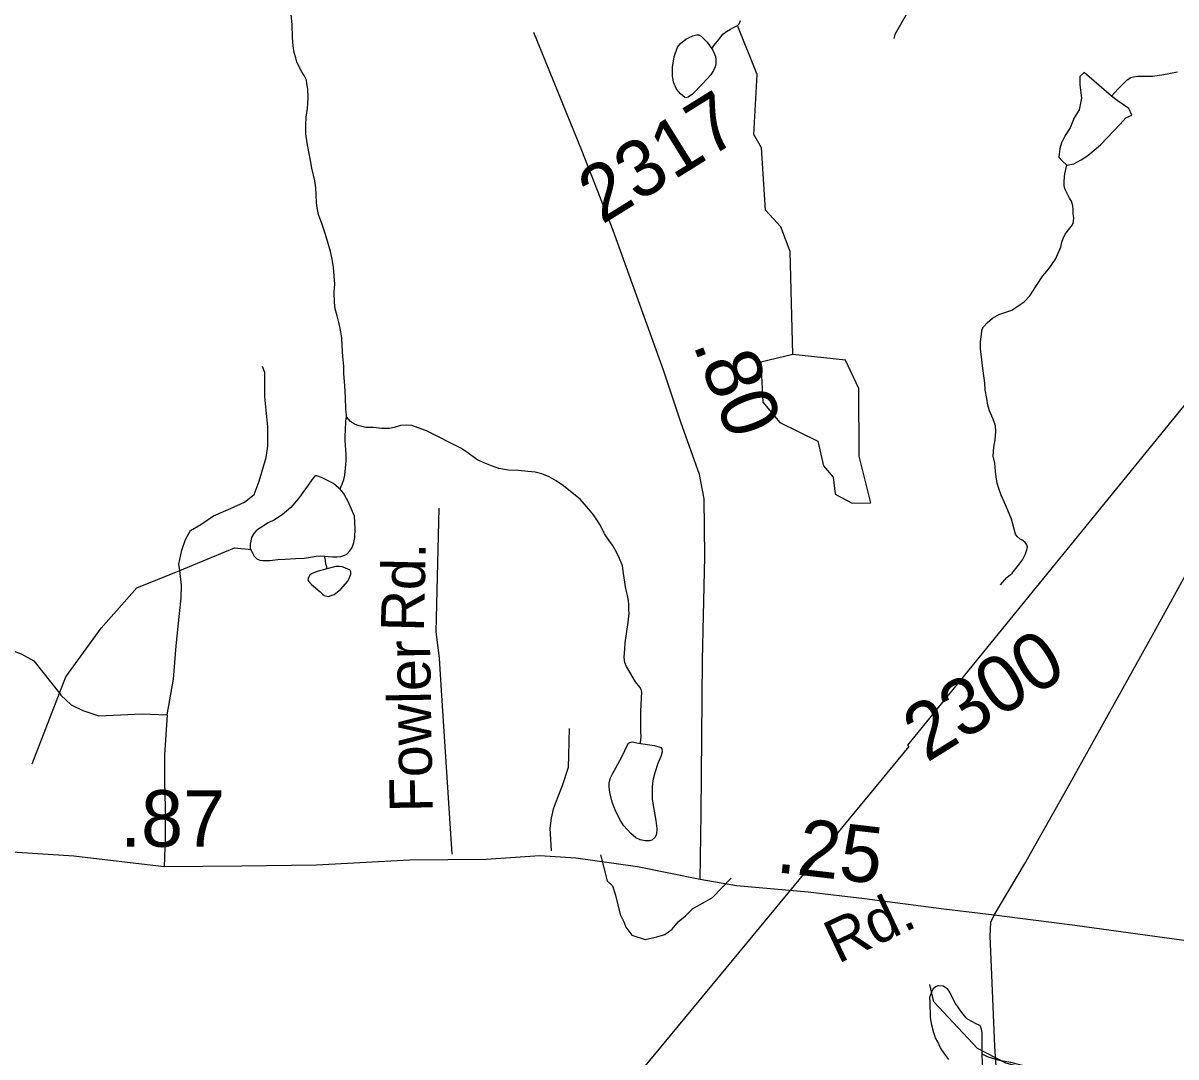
# Model space of a CAD drawing. Extents: x 2001466 to 31450019, y -30647475 to 847247.
# Drawn here: x 2173713 to 2178813, y 775980 to 780555 of the extents above; entities that cross this region are included whole.
import ezdxf

# ---------------------------------------------------------------- set-up
doc = ezdxf.new("R2010")
doc.units = 0
for name, color, linetype in [('Exist Hydrographic Misc Water Feature', 7, 'Continuous'), ('Exist Road Non-System Type 51', 7, 'Continuous'), ('Exist Road Non-System Type 51 Label', 7, 'Continuous'), ('Exist Road Secondary Mileage Hundredths English Label', 7, 'Continuous'), ('Exist Road Secondary Type 41 Attributed', 7, 'Continuous'), ('Exist Road Secondary Type 51 Attributed', 7, 'Continuous'), ('Exist Road Secondary Type 51 Label', 7, 'Continuous'), ('Exist Road Secondary Type 51 Number Label', 7, 'Continuous'), ('Exist Utilities Electrical Transmission Line', 7, 'Continuous')]:
    doc.layers.add(name, color=color, linetype=linetype)

msp = doc.modelspace()

# ---------------------------------------------------------------- linework, layer by layer
at = {"layer": 'Exist Hydrographic Misc Water Feature'}
msp.add_line((2173754.3, 777277.1), (2173874.4, 777589.3), dxfattribs=at)
for points in [[(2175143.5, 778812.3), (2175143.7, 778820.4), (2175141.2, 778844.3), (2175139.2, 778898.2), (2175136.7, 778950.1), (2175132.2, 779004.3), (2175132.4, 779035.9), (2175127.9, 779078), (2175125.7, 779128.3), (2175123.6, 779162.2), (2175119.1, 779188.1), (2175115, 779210.2), (2175110.7, 779229.9), (2175102.9, 779259.8), (2175094.7, 779289.9), (2175090.4, 779317.7), (2175090, 779363.7), (2175092.2, 779399.8), (2175090.2, 779435.8), (2175085.9, 779473.8), (2175081.2, 779509.8), (2175073.2, 779543.4), (2175063.1, 779579.5), (2175051, 779619.4), (2175034.4, 779667.4), (2175020.7, 779707.2), (2175014.1, 779737.4), (2175011.8, 779759.2), (2175010.2, 779795.2), (2175008, 779825.1), (2175003.4, 779857.1), (2174991.1, 779913.2), (2174984.8, 779947.1), (2174976.8, 779984.8), (2174970.6, 780024.7), (2174964.5, 780064.9), (2174964.5, 780102.7), (2174965.9, 780139), (2174971.7, 780177), (2174973.5, 780200.7), (2174975.3, 780224.8), (2174973.3, 780262.8), (2174969.2, 780286.9), (2174966.7, 780302.7), (2174956.9, 780322.9), (2174948.7, 780336.7), (2174940.9, 780348.8), (2174924.3, 780382.6), (2174920.6, 780400.6), (2174912.2, 780424.6), (2174908.3, 780454.4), (2174905.8, 780490.5), (2174903.6, 780546.3), (2174899.3, 780594.5)], [(2176759.7, 780441), (2176769.4, 780455), (2176785.3, 780474.9), (2176797.4, 780489.2), (2176809.1, 780505.3), (2176825.1, 780517.1), (2176843.4, 780527.4), (2176853.4, 780533.6), (2176873.5, 780544)], [(2176873.5, 780544), (2176880.9, 780551.7), (2176886.8, 780565.8)], [(2177118.1, 779087.7), (2177107.1, 779543.9), (2177065.2, 779653), (2176998.2, 779726.6), (2176980.1, 780002.5), (2176946.1, 780062.3), (2176961.1, 780327.7), (2176873.5, 780544)], [(2176759.7, 780441), (2176763.8, 780434.7), (2176775.7, 780407), (2176778.2, 780393.2), (2176778, 780375), (2176774.5, 780360.9), (2176767.9, 780344.8), (2176756.2, 780325.1), (2176738.2, 780306.7), (2176718.3, 780286.6), (2176674.4, 780240.5), (2176654.7, 780226.5), (2176645.1, 780224.3), (2176641, 780226.1), (2176620.9, 780242.1), (2176604.5, 780262), (2176590.3, 780293.8), (2176586.4, 780322), (2176586, 780360.2), (2176593.6, 780406.1), (2176608, 780448.1), (2176621.5, 780463.9), (2176645.3, 780484.3), (2176657.4, 780490.2), (2176675.4, 780498.4), (2176693.1, 780502.6), (2176703.3, 780502.7), (2176713.4, 780496.7), (2176739.6, 780470.8), (2176759.7, 780441)], [(2178527.9, 780230.9), (2178407.2, 780335.7), (2178388.5, 780318.3), (2178388.5, 780282.1), (2178395.2, 780221.9), (2178384.5, 780171), (2178363.1, 780136.1), (2178345.7, 780090.6), (2178322.9, 780057.1), (2178306.8, 780025), (2178298.8, 779999.5), (2178294.8, 779962), (2178309.5, 779944.6), (2178330.9, 779925.9), (2178361.7, 779931.2), (2178393.8, 779950), (2178423.3, 779968.7), (2178479.5, 780015.6), (2178566.5, 780106.7), (2178591.9, 780134.8), (2178617.4, 780146.9), (2178604, 780176.3), (2178553.1, 780212.5), (2178527.9, 780230.9)], [(2178527.9, 780230.9), (2178542.4, 780247), (2178557.8, 780263.3), (2178579.8, 780285.2), (2178597.8, 780303.5), (2178613.4, 780313.3), (2178625.5, 780317.6), (2178643.7, 780319.7), (2178673.7, 780320.1), (2178709.8, 780319.9), (2178749.9, 780326.4), (2178789.5, 780332.5), (2178819.5, 780338.6)], [(2178337.8, 779640.2), (2178349.5, 779654.3), (2178353.4, 779660.2), (2178357.7, 779668), (2178359.3, 779678.3), (2178361.2, 779692.2), (2178359.1, 779710), (2178359.1, 779728.2), (2178357.1, 779746), (2178350.9, 779766), (2178342.7, 779780.2), (2178332.5, 779800), (2178324.5, 779815.8), (2178320.6, 779827.8), (2178318.3, 779837.8), (2178318.1, 779852.1), (2178320.6, 779874), (2178322, 779888), (2178330.8, 779926)], [(2178036.6, 778068.7), (2178064.5, 778101), (2178088.2, 778120.9), (2178115.9, 778155.3), (2178134, 778179.3), (2178147.7, 778205.7), (2178153.7, 778223.4), (2178155.7, 778237.7), (2178153.7, 778245.8), (2178145.5, 778255.5), (2178135.6, 778265.5), (2178123.5, 778271.4), (2178111.4, 778283.3), (2178103.2, 778293.1), (2178097.1, 778315.1), (2178090.7, 778343.3), (2178085, 778359.2), (2178074.7, 778385), (2178058.5, 778422.8), (2178040.5, 778464.9), (2178030.2, 778494.8), (2178022.2, 778518.7), (2178017.9, 778546.6), (2178015.5, 778572.5), (2178011.4, 778606.8), (2178005.2, 778638.5), (2178007.2, 778678.4), (2178013, 778710.4), (2178016.9, 778746.8), (2178014.8, 778772.6), (2178004.4, 778802.6), (2177988.4, 778838.3), (2177980.4, 778864.2), (2177975.9, 778894.1), (2177969.5, 778932.4), (2177967.7, 778962.3), (2177963.4, 778994.2), (2177957, 779038.1), (2177953.1, 779078.1), (2177948.4, 779112.1), (2177948.8, 779142), (2177952.5, 779180), (2177956.4, 779200.1), (2177962.3, 779210.2), (2177977.9, 779228.1), (2178001.7, 779248.4), (2178021.6, 779260.4), (2178033.7, 779266.7), (2178065.5, 779276.5), (2178087.8, 779284.9), (2178117.6, 779305.2), (2178143.4, 779323.2), (2178167.4, 779347.1), (2178193, 779389.4), (2178224.6, 779435.8), (2178250.9, 779467.6), (2178280.4, 779509.8), (2178291.9, 779536), (2178304.2, 779563.7), (2178307.9, 779585.9), (2178314, 779602), (2178323.6, 779620), (2178337.8, 779640.2)], [(2177118.1, 779087.7), (2176977.1, 779054.5), (2176986.1, 778877.2), (2177061.1, 778787), (2177228.3, 778704.9), (2177254.1, 778596.1), (2177296.1, 778546), (2177305.1, 778470.4), (2177380.2, 778429.5), (2177463.2, 778431.1), (2177412.2, 778638.8), (2177410.1, 778937.3), (2177351.1, 779063.2), (2177118.1, 779087.7)], [(2175115.4, 778492.1), (2175119.3, 778500.4), (2175125, 778514.1), (2175133, 778534.4), (2175136.7, 778554.2), (2175140.4, 778584.4), (2175142.3, 778618.2), (2175142.3, 778644.2), (2175140, 778686.3), (2175138.2, 778708.1), (2175138, 778730.4), (2175139.4, 778752.1), (2175141.4, 778792.4), (2175143.5, 778812.3)], [(2176445, 777366.1), (2176445.2, 777372.2), (2176447, 777394.2), (2176446.6, 777422.3), (2176446.6, 777470.1), (2176446, 777507.9), (2176449.7, 777568.2), (2176449.9, 777594.2), (2176447.4, 777605.9), (2176441.5, 777616.1), (2176421.8, 777639.8), (2176397.2, 777681.7), (2176383.2, 777707.7), (2176375.2, 777725.5), (2176373, 777747.4), (2176374.6, 777785.7), (2176376.9, 777811.7), (2176390, 777901.8), (2176391.8, 777917.7), (2176393.9, 777939.8), (2176393.7, 777961.7), (2176393.7, 777981.6), (2176391.4, 777999.3), (2176387.5, 778021.4), (2176383.2, 778039.5), (2176378.9, 778059.7), (2176375.4, 778081.3), (2176368.9, 778119.6), (2176364.4, 778153.5), (2176352.3, 778185.4), (2176338.1, 778213.1), (2176320.1, 778245), (2176304.3, 778266.9), (2176286, 778294.8), (2176265.7, 778334.7), (2176237.4, 778378.4), (2176207.3, 778414.6), (2176177.2, 778448.3), (2176134.7, 778482), (2176104.6, 778507.6), (2176070.9, 778529.8), (2176040.8, 778547.3), (2176008.4, 778559.5), (2175978.7, 778567.2), (2175946.5, 778570.9), (2175904.6, 778574.8), (2175860.4, 778576.6), (2175818.3, 778584.2), (2175786.1, 778595.9), (2175748.2, 778609.8), (2175720.3, 778623.7), (2175680.1, 778653.4), (2175650, 778673.3), (2175602, 778696.8), (2175545.8, 778726.4), (2175497.4, 778750.3), (2175461.5, 778763.9), (2175433.4, 778773.8), (2175411.5, 778775.9), (2175383.6, 778773.6), (2175355.5, 778765.7), (2175333.6, 778761.3), (2175299.9, 778761.1), (2175261.4, 778764.9), (2175229.6, 778764.8), (2175199.9, 778772.6), (2175179.6, 778780.5), (2175161.5, 778792.2), (2175143.5, 778812.3)], [(2175115.4, 778492.1), (2175110.9, 778496.4), (2175086.9, 778517.9), (2175054.7, 778533.7), (2175033, 778543.9), (2175013.1, 778551.7), (2175007.1, 778551.4), (2175001, 778547.5), (2174990.9, 778533.6), (2174974.9, 778509.2), (2174963.5, 778493.5), (2174931.3, 778451.3), (2174897.8, 778411), (2174859.7, 778379), (2174825.9, 778356.5), (2174798, 778342.5), (2174768.2, 778324.2), (2174756.4, 778316.3), (2174744.3, 778308), (2174734.2, 778296.1), (2174724.4, 778278.2), (2174720.9, 778264.1), (2174718.6, 778248.2), (2174718.6, 778230), (2174720.9, 778223.9)], [(2175046.9, 778196.1), (2175062.7, 778194.1), (2175082.8, 778192.3), (2175102.7, 778192.1), (2175118.9, 778194.2), (2175136.9, 778200.4), (2175146.4, 778206.6), (2175158.7, 778218.6), (2175168.9, 778234.5), (2175176.3, 778256.5), (2175180.4, 778278.6), (2175182, 778318.5), (2175181.6, 778344.5), (2175180, 778372.7), (2175161.9, 778414.5), (2175149.6, 778440.2), (2175131, 778474.3), (2175115.4, 778492.1)], [(2174406.4, 778132.9), (2174649.1, 778233), (2174724.2, 778224.9)], [(2174720.9, 778223.9), (2174727, 778214.1), (2174735, 778196.2), (2174747.1, 778184.2), (2174760.9, 778178.5), (2174775, 778176.4), (2174805.4, 778176.7), (2174840.8, 778180.7), (2174873, 778183.1), (2174919, 778185.1), (2174957.1, 778187.4), (2174985, 778191.7), (2175010.6, 778195.5), (2175028.9, 778197.6), (2175046.9, 778196.1)], [(2175057.2, 778139.8), (2175057.2, 778147.9), (2175053.1, 778161.9), (2175051.2, 778176), (2175049.2, 778186.1), (2175046.9, 778196.1)], [(2175057.2, 778139.8), (2175015.1, 778127.9), (2174989.7, 778117.5), (2174981.5, 778111.5), (2174975.6, 778101.5), (2174973.5, 778091.6), (2174977.6, 778083.7), (2174989.7, 778069.7), (2175025.6, 778039.9), (2175039.9, 778026), (2175045.9, 778021.8), (2175058, 778018), (2175066.2, 778017.9), (2175071.9, 778019.9), (2175090, 778026.1), (2175117.5, 778048.3), (2175149.4, 778084.5), (2175157.6, 778100.7), (2175163.2, 778116.5), (2175163.2, 778126.6), (2175159.1, 778134.6), (2175153.1, 778136.7), (2175137.3, 778144.3), (2175125.2, 778148.2), (2175111.1, 778150.3), (2175096.9, 778150), (2175057.2, 778139.8)], [(2173874.4, 777589.3), (2173902.1, 777661.2), (2174059.2, 777877.8), (2174217.3, 778054.9), (2174406.4, 778132.9)], [(2176445, 777366.1), (2176507.1, 777358.3), (2176535.2, 777348.4), (2176539.3, 777342.6), (2176541.1, 777328.5), (2176535.2, 777308.7), (2176521.9, 777278.6), (2176507.9, 777236.5), (2176499.7, 777202.5), (2176496.4, 777174.6), (2176496.6, 777122.2), (2176498.9, 777102.4), (2176500.5, 777092.4), (2176512.8, 777026.5), (2176517.1, 776990.5), (2176515.3, 776964.4), (2176507.5, 776950.6), (2176495.4, 776938.7), (2176485.1, 776936.5), (2176465.7, 776936.2), (2176443.3, 776940.4), (2176423.2, 776949.9), (2176401.7, 776967.8), (2176371.1, 777001.7), (2176354.9, 777027.6), (2176332.6, 777073.6), (2176318.6, 777107.4), (2176308.6, 777149.4), (2176306.1, 777175.3), (2176306.3, 777189.5), (2176308, 777199.4), (2176311.9, 777215.4), (2176322.1, 777235.4), (2176335.9, 777259.3), (2176353.5, 777291.5), (2176367.7, 777319.8), (2176383, 777351.9), (2176391.2, 777367.7), (2176397, 777371.7), (2176407.2, 777373.9), (2176435.1, 777368), (2176445, 777366.1)], [(2180491.4, 775375.9), (2180163.2, 775347.7), (2179913.2, 775421.8), (2179630, 775394.8), (2179179.1, 775440.1), (2178938.2, 775523.8), (2178695.2, 775738.7), (2178403.2, 775862.8), (2178060.2, 775951.9), (2177935.1, 776016.8), (2177742.1, 776224.1), (2177725.1, 776299.9)], [(2177808.3, 775968.1), (2177790.3, 775992.4), (2177771.9, 776019.9), (2177760.2, 776046), (2177749.9, 776063.8), (2177741.7, 776085.7), (2177733.7, 776119.8), (2177727.6, 776153.6), (2177725.3, 776221.7), (2177725.1, 776243.6), (2177732.9, 776267.6), (2177740.7, 776283.9), (2177750.9, 776291.7), (2177760.6, 776295.9), (2177782.7, 776294.1), (2177790.5, 776290.1), (2177800.8, 776282.1), (2177813.1, 776264), (2177822.9, 776244.2), (2177837.1, 776216.6), (2177845.3, 776204.4), (2177857.4, 776186.3), (2177869.2, 776170.7), (2177885.4, 776150.8), (2177905.5, 776138.8), (2177927.9, 776127), (2177943.9, 776120.9), (2177947.6, 776117.1), (2177951.5, 776103.1), (2177953.9, 776086.9), (2177954.6, 775993.1)], [(2177954.6, 775993.1), (2177957, 775911.2)], [(2177954.6, 775993.1), (2177978.5, 775981.4), (2178024.7, 775967.5), (2178080.5, 775955.8), (2178120.4, 775946.1), (2178192.6, 775930.4), (2178252.7, 775920.9), (2178296.4, 775913), (2178332.5, 775905.1), (2178366.5, 775895.6), (2178398.9, 775887.4), (2178420.8, 775879.6), (2178437, 775871.9), (2178450.8, 775865.8), (2178456.9, 775864), (2178460.8, 775861.8)]]:
    msp.add_lwpolyline(points, dxfattribs=at)
at = {"layer": 'Exist Road Non-System Type 51'}
for points in [[(2177627.8, 780607.3), (2177569.3, 780504.7), (2177564.9, 780486.9)], [(2174406.4, 778132.9), (2174402.9, 778160.3), (2174416.4, 778222), (2174431.6, 778269.6), (2174454.5, 778309), (2174499.2, 778335.9), (2174556.1, 778374.5), (2174630.9, 778406.7), (2174693.6, 778435.2), (2174736.4, 778468.1), (2174757.8, 778527.6), (2174788.4, 778632.8), (2174795.6, 778682.6), (2174795.7, 778768.6), (2174782.9, 778900.9), (2174783.5, 779008.9), (2174772.2, 779035.1)], [(2175552.7, 778408.3), (2175539.4, 777860.7), (2175554.5, 777744.4), (2175561.6, 777624.2), (2175609.5, 776876.9)], [(2174350.7, 777493.7), (2174378.5, 777651), (2174390.1, 777798.7), (2174405.6, 777942.3), (2174413.3, 778010.1), (2174414.7, 778068), (2174406.4, 778132.9)], [(2173481.8, 777776.8), (2173516.7, 777812.5), (2173566.5, 777815.4), (2173705.4, 777763.4), (2173760.6, 777732), (2173874.4, 777589.3)], [(2173874.4, 777589.3), (2173880.9, 777581.1), (2173925.9, 777538.1), (2173977.2, 777512.8), (2174048.7, 777489.1), (2174240.8, 777498.4), (2174350.7, 777493.7)], [(2174350.7, 777493.7), (2174339.1, 777317.2), (2174339.1, 777197.1), (2174342, 777082.8), (2174342, 776950.9), (2174337.1, 776821.3)], [(2176128.8, 777432.4), (2176125.9, 777314.5), (2176124.6, 777260.6), (2176098.6, 777179.2), (2176075.3, 777123.8), (2176058.1, 777076.2), (2176049.2, 777036.5), (2176044.1, 776992.6), (2176049.7, 776892.1)], [(2176268.3, 776873.9), (2176296.5, 776758.7), (2176320.8, 776737.1), (2176333.6, 776695.4), (2176355.1, 776609.7), (2176371.6, 776573.9), (2176379.9, 776554.1), (2176406.7, 776518.5), (2176464.8, 776499.4), (2176516.6, 776510.4), (2176552.5, 776521.1), (2176584.1, 776545.5), (2176611.5, 776578.1), (2176643.1, 776604.7), (2176676.5, 776637.1), (2176722.1, 776662), (2176763.6, 776684.7), (2176845.1, 776770.6)]]:
    msp.add_lwpolyline(points, dxfattribs=at)
at = {"layer": 'Exist Road Secondary Type 41 Attributed'}
msp.add_lwpolyline([(2176708.2, 776764.8), (2176713.4, 777056.9), (2176718.6, 777735.5), (2176729.1, 778194.1), (2176726, 778449.6), (2176705, 778556.4), (2176623.4, 778788.9), (2176546, 779019.3), (2176323.1, 779637.1), (2176185, 779991), (2175972.6, 780512.5)], dxfattribs=at)
at = {"layer": 'Exist Road Secondary Type 51 Attributed'}
for points in [[(2178008.8, 776607.7), (2178143.8, 776832.9), (2178344.7, 777191), (2178709.9, 777846.5), (2178903.5, 778200.4), (2178932.8, 778280), (2179003.9, 778573.2), (2179157.8, 779165.8), (2179212.2, 779354.3), (2179279.1, 779480), (2179479, 779762.7), (2179757.3, 780141.8), (2179863, 780307.2), (2179925.8, 780455.9), (2180001.1, 780698.8), (2180063.9, 780956.4), (2180226.1, 781679), (2180421.8, 782455.9), (2180505.5, 782694.7), (2180732.6, 783163.8), (2180822.6, 783379.5)], [(2176708.2, 776764.8), (2176431.9, 776821.3), (2176157.8, 776859), (2175998.7, 776869.5), (2175762.2, 776852.8), (2175422.2, 776850.7), (2175012, 776827.6), (2174679.2, 776823.4), (2174337.1, 776821.3), (2173938.4, 776867.4), (2173595.2, 776890.4), (2173226.8, 776917.7), (2172694.2, 776965.8), (2172338.5, 776991), (2172167.9, 776999.3)], [(2178008.8, 776607.7), (2177785.9, 776632.9), (2177435.9, 776678.9), (2177186.9, 776708.2), (2176868.8, 776736.5), (2176708.2, 776764.8)], [(2178103.5, 774144.9), (2178094.6, 774268.4), (2178080.5, 774601.4), (2178070, 774788.9), (2178048.6, 775189.9), (2178037.6, 775506.1), (2178027.7, 775783.6), (2178012, 776027.6), (2177996.8, 776376.3), (2177991, 776514.5), (2177994.2, 776575.3), (2178008.8, 776607.7)], [(2184272, 776525), (2183996.3, 776565.8), (2183737.8, 776606.7), (2183532.2, 776627.6), (2183397.2, 776621.3), (2183223.5, 776598.3), (2182730.1, 776535.5), (2182206.4, 776481), (2181818.2, 776442.3), (2181475.5, 776419.2), (2181195.1, 776415), (2180929.8, 776429.7), (2180749.8, 776444.4), (2180557.3, 776471.6), (2180299.4, 776507.2), (2180104.7, 776521.9), (2179963.5, 776518.7), (2179773.6, 776496.7), (2179532.9, 776474.7), (2179329.9, 776453.8), (2179167.7, 776451.7), (2178880.5, 776490.4), (2178365.6, 776561.6), (2178008.8, 776607.7)]]:
    msp.add_lwpolyline(points, dxfattribs=at)
at = {"layer": 'Exist Utilities Electrical Transmission Line'}
for points in [[(2179155.8, 779242.1), (2179080.5, 779146.7), (2177625.4, 777359), (2177631.5, 777353), (2177124.1, 776738.2)], [(2177124.1, 776738.2), (2176456.9, 775929.7), (2175292.4, 774500.4), (2175290.5, 774498.5), (2175007.8, 774148.1), (2174876.1, 773971.8), (2174437.5, 773459.9)]]:
    msp.add_lwpolyline(points, dxfattribs=at)

# ---------------------------------------------------------------- texts
at = {"layer": 'Exist Road Non-System Type 51 Label'}
for s, rotation, p in [('Rd.', 88.6048, (2175485.7, 777859.7)), ('Fowler', 90.8969, (2175525.3, 777063.4))]:
    msp.add_text(s, height=190, rotation=rotation, dxfattribs=at).set_placement(p)
at = {"layer": 'Exist Road Secondary Mileage Hundredths English Label'}
for s, rotation, p in [('.80', 291.1526, (2176674.9, 779133.8)), ('.25', 353.384, (2177038.8, 776797.7))]:
    msp.add_text(s, height=250, rotation=rotation, dxfattribs=at).set_placement(p)
msp.add_text('.87', height=250, dxfattribs=at).set_placement((2174142.6, 776909.9))
at = {"layer": 'Exist Road Secondary Type 51 Label'}
msp.add_text('Rd.', height=190, rotation=25.3021, dxfattribs=at).set_placement((2177317.6, 776390.5))
at = {"layer": 'Exist Road Secondary Type 51 Number Label'}
for s, p in [('2317', (2176274.3, 779661.3)), ('2300', (2177710.7, 777280))]:
    msp.add_text(s, height=250, rotation=31.918, dxfattribs=at).set_placement(p)

doc.saveas('drawing.dxf')
